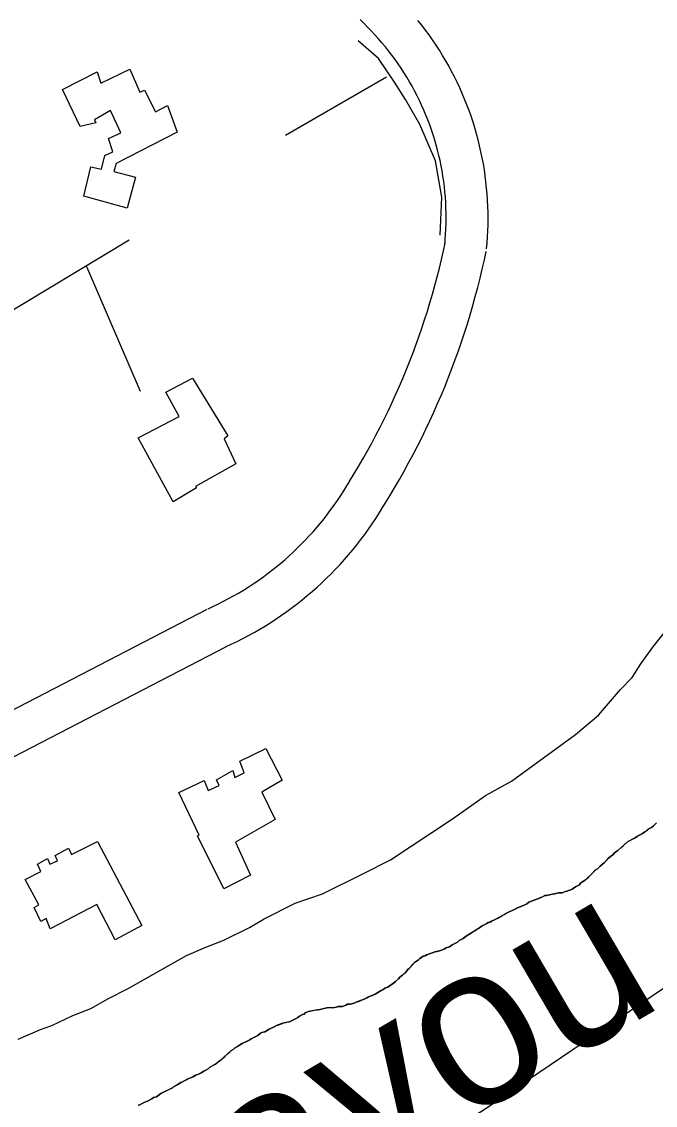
# Model space of a CAD drawing. Extents: x 3263578 to 3301413, y 764927 to 798602.
# Drawn here: x 3271333 to 3271787, y 792691 to 793467 of the extents above; entities that cross this region are included whole.
import ezdxf

# ---------------------------------------------------------------- set-up
doc = ezdxf.new("R2010")
doc.units = 0
for name, color, linetype in [('V-BLDG-OTLN', 7, 'Continuous'), ('V-RIVR-IDEN', 7, 'Continuous'), ('V-ROAD-CNTR', 7, 'Continuous'), ('V-SITE-VEGE', 7, 'Continuous'), ('V-TOPO-SHOR', 7, 'Continuous')]:
    doc.layers.add(name, color=color, linetype=linetype)

msp = doc.modelspace()

# ---------------------------------------------------------------- linework, layer by layer
at = {"layer": 'V-BLDG-OTLN'}
for points in [[(3271408.95, 793333.88), (3271378, 793342.5), (3271383, 793363.48), (3271390.59, 793361.7), (3271393.02, 793371.41), (3271398.72, 793374.16), (3271395.58, 793383.59), (3271404.36, 793387.81), (3271396.95, 793403.67), (3271385.5, 793397.07), (3271386.62, 793394.92), (3271375.25, 793392.21), (3271362.63, 793418.8), (3271387.39, 793431.33), (3271390.13, 793423.22), (3271410.97, 793433.29), (3271417.96, 793416.86), (3271421.43, 793418.37), (3271429.24, 793402.68), (3271437.71, 793407.23), (3271444.75, 793388.13), (3271401.12, 793365.75), (3271399.51, 793360.16), (3271415, 793356.05)], [(3271486.62, 793150.72), (3271457.86, 793134.47), (3271458.55, 793133.63), (3271441.83, 793123.43), (3271416.75, 793169.29), (3271446.2, 793184.68), (3271436.69, 793202.12), (3271455.73, 793212.06), (3271480.96, 793170.71), (3271478.44, 793168.55)], [(3271486.59, 792879.94), (3271497.33, 792856.16), (3271478.07, 792846.39), (3271459.41, 792884.42), (3271460.39, 792884.89), (3271445.95, 792915.49), (3271464.02, 792924.03), (3271466.83, 792916.94), (3271474.74, 792920.49), (3271472.89, 792924.58), (3271484.47, 792931.27), (3271486.06, 792926.16), (3271492.74, 792929.47), (3271489.56, 792937.79), (3271508.21, 792946.9), (3271519.83, 792924.17), (3271505.28, 792915.61), (3271514.95, 792896.05)], [(3271387.69, 792880.31), (3271419.56, 792820.19), (3271400.28, 792809.9), (3271387.15, 792835.1), (3271353.87, 792817.78), (3271350.94, 792825.14), (3271347.06, 792823.06), (3271342.36, 792833.02), (3271345.85, 792835.04), (3271336.05, 792853.04), (3271347.12, 792858.84), (3271344.81, 792864.04), (3271351.83, 792868.07), (3271353.6, 792863.99), (3271359.15, 792866.37), (3271357.46, 792870.41), (3271366.93, 792875.56), (3271369.06, 792870.9)]]:
    msp.add_lwpolyline(points, close=True, dxfattribs=at)
at = {"layer": 'V-ROAD-CNTR'}
for points in [[(3271636.3, 793307.28), (3271636.65, 793311.21), (3271636.92, 793315), (3271637.11, 793318.8), (3271637.23, 793322.6), (3271637.27, 793326.4), (3271637.24, 793330.2), (3271637.14, 793334), (3271636.96, 793337.79), (3271636.71, 793341.59), (3271636.38, 793345.37), (3271635.98, 793349.15), (3271635.5, 793352.92), (3271634.95, 793356.68), (3271634.33, 793360.43), (3271633.64, 793364.17), (3271632.87, 793367.89), (3271632.03, 793371.6), (3271631.12, 793375.29), (3271630.13, 793378.96), (3271629.08, 793382.61), (3271627.95, 793386.24), (3271626.75, 793389.84), (3271625.48, 793393.43), (3271624.15, 793396.98), (3271622.74, 793400.52), (3271621.26, 793404.02), (3271619.72, 793407.49), (3271618.11, 793410.93), (3271616.43, 793414.34), (3271614.68, 793417.72), (3271612.87, 793421.06), (3271611, 793424.37), (3271609.06, 793427.63), (3271607.06, 793430.86), (3271604.99, 793434.05), (3271602.86, 793437.2), (3271600.67, 793440.31), (3271598.42, 793443.37), (3271596.11, 793446.39), (3271593.75, 793449.37), (3271591.32, 793452.29), (3271588.84, 793455.17), (3271586.3, 793458), (3271583.71, 793460.78), (3271581.06, 793463.51), (3271578.37, 793466.18), (3271575.61, 793468.81)], [(3271666.18, 793304.59), (3271666.56, 793308.82), (3271666.86, 793313.19), (3271667.09, 793317.57), (3271667.22, 793321.96), (3271667.27, 793326.34), (3271667.24, 793330.73), (3271667.12, 793335.12), (3271666.91, 793339.5), (3271666.62, 793343.88), (3271666.24, 793348.25), (3271665.78, 793352.61), (3271665.23, 793356.96), (3271664.6, 793361.3), (3271663.88, 793365.63), (3271663.08, 793369.94), (3271662.19, 793374.24), (3271661.22, 793378.52), (3271660.17, 793382.77), (3271659.03, 793387.01), (3271657.81, 793391.23), (3271656.51, 793395.42), (3271655.13, 793399.58), (3271653.67, 793403.71), (3271652.12, 793407.82), (3271650.5, 793411.89), (3271648.8, 793415.94), (3271647.01, 793419.95), (3271645.15, 793423.92), (3271643.22, 793427.86), (3271641.2, 793431.75), (3271639.11, 793435.61), (3271636.95, 793439.42), (3271634.71, 793443.2), (3271632.4, 793446.93), (3271630.01, 793450.61), (3271627.55, 793454.24), (3271625.03, 793457.83), (3271622.43, 793461.36), (3271619.77, 793464.85), (3271617.03, 793468.28)], [(3271567.88, 793137.88), (3271571.28, 793143.42), (3271574.57, 793148.92), (3271577.79, 793154.46), (3271580.95, 793160.04), (3271584.03, 793165.65), (3271587.05, 793171.31), (3271590, 793177), (3271592.88, 793182.72), (3271595.69, 793188.48), (3271598.42, 793194.27), (3271601.09, 793200.1), (3271603.69, 793205.96), (3271606.22, 793211.85), (3271608.67, 793217.77), (3271611.06, 793223.71), (3271613.37, 793229.69), (3271615.6, 793235.7), (3271617.77, 793241.73), (3271619.86, 793247.78), (3271621.88, 793253.87), (3271623.82, 793259.97), (3271625.69, 793266.1), (3271627.48, 793272.25), (3271629.2, 793278.43), (3271630.85, 793284.62), (3271632.42, 793290.83), (3271633.91, 793297.06), (3271635.33, 793303.32), (3271636.57, 793309.09)], [(3271593.44, 793122.18), (3271596.94, 793127.87), (3271600.41, 793133.68), (3271603.82, 793139.54), (3271607.15, 793145.43), (3271610.41, 793151.37), (3271613.6, 793157.34), (3271616.72, 793163.35), (3271619.76, 793169.4), (3271622.73, 793175.49), (3271625.62, 793181.61), (3271628.44, 793187.77), (3271631.19, 793193.96), (3271633.86, 793200.19), (3271636.45, 793206.44), (3271638.97, 793212.73), (3271641.41, 793219.04), (3271643.78, 793225.39), (3271646.07, 793231.77), (3271648.28, 793238.17), (3271650.41, 793244.59), (3271652.46, 793251.05), (3271654.44, 793257.53), (3271656.33, 793264.03), (3271658.15, 793270.55), (3271659.89, 793277.1), (3271661.55, 793283.66), (3271663.13, 793290.25), (3271664.63, 793296.85), (3271665.9, 793302.79)], [(3271466.83, 793046.96), (3271470.66, 793048.72), (3271474.33, 793050.5), (3271477.97, 793052.33), (3271481.57, 793054.24), (3271485.14, 793056.21), (3271488.67, 793058.25), (3271492.17, 793060.35), (3271495.62, 793062.51), (3271499.03, 793064.74), (3271502.41, 793067.03), (3271505.74, 793069.38), (3271509.02, 793071.8), (3271512.27, 793074.27), (3271515.46, 793076.8), (3271518.61, 793079.39), (3271521.71, 793082.04), (3271524.76, 793084.74), (3271527.76, 793087.5), (3271530.71, 793090.32), (3271533.61, 793093.19), (3271536.46, 793096.11), (3271539.25, 793099.08), (3271541.98, 793102.1), (3271544.66, 793105.18), (3271547.28, 793108.3), (3271549.85, 793111.47), (3271552.35, 793114.68), (3271554.8, 793117.95), (3271557.19, 793121.25), (3271559.51, 793124.6), (3271561.77, 793127.99), (3271563.97, 793131.43), (3271566.12, 793134.91), (3271567.76, 793137.68)], [(3271479.36, 793019.71), (3271483.44, 793021.58), (3271487.61, 793023.6), (3271491.74, 793025.68), (3271495.83, 793027.85), (3271499.88, 793030.08), (3271503.89, 793032.4), (3271507.86, 793034.78), (3271511.78, 793037.24), (3271515.66, 793039.77), (3271519.49, 793042.37), (3271523.27, 793045.04), (3271527, 793047.78), (3271530.68, 793050.58), (3271534.31, 793053.46), (3271537.88, 793056.4), (3271541.4, 793059.4), (3271544.87, 793062.47), (3271548.27, 793065.61), (3271551.62, 793068.8), (3271554.91, 793072.06), (3271558.14, 793075.37), (3271561.31, 793078.75), (3271564.41, 793082.18), (3271567.45, 793085.67), (3271570.43, 793089.21), (3271573.34, 793092.81), (3271576.19, 793096.47), (3271578.96, 793100.17), (3271581.67, 793103.92), (3271584.31, 793107.72), (3271586.88, 793111.57), (3271589.38, 793115.47), (3271591.8, 793119.4), (3271593.56, 793122.38)], [(3271138.35, 792876.79), (3271466.19, 793046.65)], [(3271148.09, 792848.05), (3271479.99, 793020.02)]]:
    msp.add_lwpolyline(points, dxfattribs=at)
at = {"layer": 'V-SITE-VEGE'}
for p, q in [((3271785.18, 793019.43), (3271799.73, 793037.81)), ((3271776.63, 793007.49), (3271785.18, 793019.43)), ((3271770.45, 792997.68), (3271776.63, 793007.49)), ((3271762.08, 792989.11), (3271770.45, 792997.68)), ((3271746.4, 792970.8), (3271762.08, 792989.11)), ((3271729.85, 792957.04), (3271746.4, 792970.8)), ((3271684, 792923.46), (3271729.85, 792957.04)), ((3271665.39, 792913.2), (3271684, 792923.46)), ((3271641.9, 792896.45), (3271665.39, 792913.2)), ((3271597.43, 792867.31), (3271641.9, 792896.45)), ((3271784.26, 792890.29), (3271781.91, 792889.15)), ((3271785.6, 792891.48), (3271784.26, 792890.29)), ((3271787.74, 792893.65), (3271785.6, 792891.48)), ((3271772.16, 792882.82), (3271767.18, 792880.04)), ((3271775.58, 792884.92), (3271772.16, 792882.82)), ((3271777.41, 792885.83), (3271775.58, 792884.92)), ((3271781.09, 792888.17), (3271777.41, 792885.83)), ((3271781.91, 792889.15), (3271781.09, 792888.17)), ((3271760.23, 792873.82), (3271758.65, 792872.89)), ((3271767.18, 792880.04), (3271760.23, 792873.82)), ((3271577.69, 792857.11), (3271597.43, 792867.31)), ((3271753.58, 792868.34), (3271750.34, 792864.96)), ((3271754.91, 792869.54), (3271753.58, 792868.34)), ((3271756.5, 792870.72), (3271754.91, 792869.54)), ((3271757.58, 792871.93), (3271756.5, 792870.72)), ((3271758.65, 792872.89), (3271757.58, 792871.93)), ((3271743.96, 792859.72), (3271742.06, 792857.54)), ((3271745.53, 792860.65), (3271743.96, 792859.72)), ((3271747.15, 792862.34), (3271745.53, 792860.65)), ((3271749.27, 792864), (3271747.15, 792862.34)), ((3271750.34, 792864.96), (3271749.27, 792864)), ((3271548.7, 792842.91), (3271577.69, 792857.11)), ((3271734.34, 792851.1), (3271733.53, 792850.38)), ((3271736.71, 792852.75), (3271734.34, 792851.1)), ((3271742.06, 792857.54), (3271736.71, 792852.75)), ((3271529.15, 792836.09), (3271548.7, 792842.91)), ((3271714.82, 792842.77), (3271713.29, 792842.6)), ((3271716.64, 792843.43), (3271714.82, 792842.77)), ((3271717.92, 792843.61), (3271716.64, 792843.43)), ((3271720.2, 792843.49), (3271717.92, 792843.61)), ((3271722.8, 792844.62), (3271720.2, 792843.49)), ((3271723.83, 792844.82), (3271722.8, 792844.62)), ((3271724.87, 792845.27), (3271723.83, 792844.82)), ((3271726.42, 792845.69), (3271724.87, 792845.27)), ((3271727.46, 792846.14), (3271726.42, 792845.69)), ((3271729.83, 792847.79), (3271727.46, 792846.14)), ((3271731.66, 792848.71), (3271729.83, 792847.79)), ((3271732.72, 792849.41), (3271731.66, 792848.71)), ((3271733.53, 792850.38), (3271732.72, 792849.41)), ((3271507.1, 792824.89), (3271529.15, 792836.09)), ((3271695.12, 792835.72), (3271692.52, 792834.59)), ((3271696.46, 792836.92), (3271695.12, 792835.72)), ((3271701.38, 792838.68), (3271696.46, 792836.92)), ((3271705.03, 792840.26), (3271701.38, 792838.68)), ((3271706.32, 792840.69), (3271705.03, 792840.26)), ((3271707.9, 792841.62), (3271706.32, 792840.69)), ((3271709.17, 792841.55), (3271707.9, 792841.62)), ((3271711.23, 792842.2), (3271709.17, 792841.55)), ((3271713.29, 792842.6), (3271711.23, 792842.2)), ((3271682.36, 792830.07), (3271672.92, 792824.74)), ((3271684.45, 792830.97), (3271682.36, 792830.07)), ((3271685.74, 792831.41), (3271684.45, 792830.97)), ((3271687.83, 792832.56), (3271685.74, 792831.41)), ((3271690.69, 792833.68), (3271687.83, 792832.56)), ((3271692.52, 792834.59), (3271690.69, 792833.68)), ((3271496.6, 792818.7), (3271507.1, 792824.89)), ((3271663, 792819.95), (3271660.36, 792818.06)), ((3271666.39, 792821.54), (3271663, 792819.95)), ((3271667.45, 792822.25), (3271666.39, 792821.54)), ((3271668.74, 792822.68), (3271667.45, 792822.25)), ((3271669.8, 792823.39), (3271668.74, 792822.68)), ((3271672.92, 792824.74), (3271669.8, 792823.39)), ((3271478.05, 792809.57), (3271496.6, 792818.7)), ((3271651.67, 792812.44), (3271649.54, 792810.78)), ((3271654.31, 792814.33), (3271651.67, 792812.44)), ((3271657.73, 792816.43), (3271654.31, 792814.33)), ((3271659.05, 792817.37), (3271657.73, 792816.43)), ((3271660.36, 792818.06), (3271659.05, 792817.37)), ((3271451.49, 792798.62), (3271465.36, 792804.63)), ((3271465.36, 792804.63), (3271478.05, 792809.57)), ((3271637.23, 792804.09), (3271636.18, 792803.38)), ((3271639.57, 792804.97), (3271637.23, 792804.09)), ((3271641.68, 792806.38), (3271639.57, 792804.97)), ((3271645.34, 792808.22), (3271641.68, 792806.38)), ((3271646.67, 792809.41), (3271645.34, 792808.22)), ((3271649.54, 792810.78), (3271646.67, 792809.41)), ((3271409.58, 792774.98), (3271451.49, 792798.62)), ((3271618.52, 792796.47), (3271617.18, 792795.28)), ((3271620.9, 792798.12), (3271618.52, 792796.47)), ((3271622.19, 792798.56), (3271620.9, 792798.12)), ((3271623.25, 792799.26), (3271622.19, 792798.56)), ((3271624.27, 792799.46), (3271623.25, 792799.26)), ((3271625.84, 792800.14), (3271624.27, 792799.46)), ((3271627.38, 792800.56), (3271625.84, 792800.14)), ((3271629.2, 792801.23), (3271627.38, 792800.56)), ((3271632.55, 792802.05), (3271629.2, 792801.23)), ((3271633.84, 792802.49), (3271632.55, 792802.05)), ((3271636.18, 792803.38), (3271633.84, 792802.49)), ((3271611.02, 792789.52), (3271609.69, 792788.32)), ((3271614.55, 792793.64), (3271611.02, 792789.52)), ((3271617.18, 792795.28), (3271614.55, 792793.64)), ((3271603.24, 792782.07), (3271601.11, 792780.15)), ((3271604.08, 792783.29), (3271603.24, 792782.07)), ((3271605.93, 792784.71), (3271604.08, 792783.29)), ((3271608.34, 792786.87), (3271605.93, 792784.71)), ((3271609.69, 792788.32), (3271608.34, 792786.87)), ((3271395.65, 792767.85), (3271409.58, 792774.98)), ((3271590.83, 792773.6), (3271586.38, 792771.05)), ((3271591.88, 792774.05), (3271590.83, 792773.6)), ((3271593.47, 792775.23), (3271591.88, 792774.05)), ((3271595.55, 792776.14), (3271593.47, 792775.23)), ((3271599.52, 792778.97), (3271595.55, 792776.14)), ((3271601.11, 792780.15), (3271599.52, 792778.97)), ((3271382.84, 792760.66), (3271395.65, 792767.85)), ((3271572.84, 792765.18), (3271571.54, 792764.49)), ((3271578.56, 792767.41), (3271572.84, 792765.18)), ((3271581.69, 792769.02), (3271578.56, 792767.41)), ((3271586.38, 792771.05), (3271581.69, 792769.02)), ((3271370.16, 792755.71), (3271382.84, 792760.66)), ((3271536.34, 792757.53), (3271535.54, 792756.81)), ((3271538.69, 792758.67), (3271536.34, 792757.53)), ((3271545.11, 792759.85), (3271538.69, 792758.67)), ((3271547.15, 792759.99), (3271545.11, 792759.85)), ((3271551.79, 792761.26), (3271547.15, 792759.99)), ((3271553.83, 792761.4), (3271551.79, 792761.26)), ((3271556.11, 792761.28), (3271553.83, 792761.4)), ((3271558.67, 792761.64), (3271556.11, 792761.28)), ((3271559.72, 792762.09), (3271558.67, 792761.64)), ((3271561.76, 792762.24), (3271559.72, 792762.09)), ((3271563.02, 792762.17), (3271561.76, 792762.24)), ((3271565.36, 792763.05), (3271563.02, 792762.17)), ((3271566.67, 792763.75), (3271565.36, 792763.05)), ((3271568.46, 792763.9), (3271566.67, 792763.75)), ((3271571.54, 792764.49), (3271568.46, 792763.9)), ((3271355.11, 792748.65), (3271370.16, 792755.71)), ((3271520.44, 792750.28), (3271516.29, 792748.72)), ((3271525.07, 792751.29), (3271520.44, 792750.28)), ((3271526.64, 792751.97), (3271525.07, 792751.29)), ((3271529.51, 792753.34), (3271526.64, 792751.97)), ((3271531.08, 792754.27), (3271529.51, 792753.34)), ((3271532.4, 792755.21), (3271531.08, 792754.27)), ((3271534.5, 792756.36), (3271532.4, 792755.21)), ((3271535.54, 792756.81), (3271534.5, 792756.36)), ((3271330.86, 792738.7), (3271347.04, 792745.71)), ((3271347.04, 792745.71), (3271355.11, 792748.65)), ((3271504.29, 792743.03), (3271502.42, 792741.35)), ((3271505.33, 792743.48), (3271504.29, 792743.03)), ((3271507.4, 792744.13), (3271505.33, 792743.48)), ((3271508.71, 792744.82), (3271507.4, 792744.13)), ((3271510.55, 792745.99), (3271508.71, 792744.82)), ((3271514.2, 792747.57), (3271510.55, 792745.99)), ((3271516.29, 792748.72), (3271514.2, 792747.57)), ((3271491.18, 792735.62), (3271488.01, 792733.51)), ((3271492.22, 792736.07), (3271491.18, 792735.62)), ((3271493.8, 792737), (3271492.22, 792736.07)), ((3271496.67, 792738.37), (3271493.8, 792737)), ((3271497.72, 792739.07), (3271496.67, 792738.37)), ((3271502.42, 792741.35), (3271497.72, 792739.07)), ((3271483.27, 792730.46), (3271475.52, 792723.52)), ((3271484.85, 792731.39), (3271483.27, 792730.46)), ((3271485.67, 792732.36), (3271484.85, 792731.39)), ((3271488.01, 792733.51), (3271485.67, 792732.36)), ((3271468.16, 792718.84), (3271466.82, 792717.65)), ((3271472.08, 792720.91), (3271468.16, 792718.84)), ((3271475.52, 792723.52), (3271472.08, 792720.91)), ((3271454.27, 792711.22), (3271451.92, 792710.08)), ((3271456.08, 792711.88), (3271454.27, 792711.22)), ((3271457.93, 792713.05), (3271456.08, 792711.88)), ((3271459.47, 792713.47), (3271457.93, 792713.05)), ((3271461.82, 792714.61), (3271459.47, 792713.47)), ((3271463.92, 792715.77), (3271461.82, 792714.61)), ((3271465.24, 792716.71), (3271463.92, 792715.77)), ((3271466.82, 792717.65), (3271465.24, 792716.71)), ((3271441.42, 792704.05), (3271433.07, 792699.93)), ((3271442.22, 792704.77), (3271441.42, 792704.05)), ((3271444.05, 792705.68), (3271442.22, 792704.77)), ((3271447.47, 792707.78), (3271444.05, 792705.68)), ((3271448.51, 792708.23), (3271447.47, 792707.78)), ((3271451.92, 792710.08), (3271448.51, 792708.23)), ((3271426.5, 792695.97), (3271423.61, 792694.35)), ((3271427.82, 792696.91), (3271426.5, 792695.97)), ((3271429.89, 792697.56), (3271427.82, 792696.91)), ((3271430.94, 792698.27), (3271429.89, 792697.56)), ((3271433.07, 792699.93), (3271430.94, 792698.27)), ((3271418.14, 792691.86), (3271416.85, 792691.42)), ((3271419.72, 792692.79), (3271418.14, 792691.86)), ((3271421.54, 792693.7), (3271419.72, 792692.79)), ((3271423.61, 792694.35), (3271421.54, 792693.7))]:
    msp.add_line(p, q, dxfattribs=at)
at = {"layer": 'V-TOPO-SHOR'}
for p, q in [((3271594.6, 793427.53), (3271522.29, 793385.74)), ((3271271.46, 793227.59), (3271410.44, 793311.18)), ((3271379.93, 793291.98), (3271418.33, 793202.72))]:
    msp.add_line(p, q, dxfattribs=at)
for points in [[(3267733.94, 791465.75), (3268645.44, 791590.23), (3269537.76, 791765.46), (3270437.3, 792057.26), (3270945.85, 792268.71), (3271029.81, 792306.84), (3271663.11, 792687.55), (3272051.73, 792950.38), (3272121.3, 793007.25), (3272778.62, 793607.88), (3273291.83, 794015.94)], [(3271633, 793314.55), (3271634.14, 793341.67), (3271629.62, 793367.65), (3271618.32, 793393.64), (3271608.16, 793411.72), (3271600.25, 793424.14), (3271588.95, 793441.09), (3271574.27, 793453.52)], [(3271732.72, 792849.41), (3271733.53, 792850.38), (3271734.34, 792851.1), (3271735.39, 792851.8), (3271736.71, 792852.75), (3271737.52, 792853.47), (3271739.39, 792855.14), (3271740.46, 792856.1), (3271742.06, 792857.54), (3271742.88, 792858.51), (3271743.96, 792859.72), (3271745.53, 792860.65), (3271747.15, 792862.34), (3271749.27, 792864), (3271750.34, 792864.96), (3271751.69, 792866.41), (3271753.58, 792868.34), (3271754.91, 792869.54), (3271756.5, 792870.72), (3271757.58, 792871.93), (3271758.65, 792872.89), (3271760.23, 792873.82), (3271762.64, 792875.97), (3271764.24, 792877.41), (3271766.38, 792879.32), (3271767.18, 792880.04), (3271769.27, 792881.2), (3271772.16, 792882.82), (3271774, 792883.99), (3271775.58, 792884.92), (3271777.41, 792885.83), (3271778.46, 792886.54), (3271779.52, 792887.24), (3271781.09, 792888.17), (3271781.91, 792889.15), (3271784.26, 792890.29), (3271785.59, 792891.48), (3271787.74, 792893.65)], [(3271571.54, 792764.49), (3271572.84, 792765.18), (3271575.18, 792766.07), (3271576.74, 792766.75), (3271578.56, 792767.41), (3271580.38, 792768.33), (3271581.69, 792769.02), (3271584.3, 792770.15), (3271586.38, 792771.05), (3271588.48, 792772.21), (3271590.84, 792773.6), (3271591.88, 792774.05), (3271593.47, 792775.23), (3271595.55, 792776.14), (3271597.14, 792777.32), (3271599.52, 792778.97), (3271601.11, 792780.15), (3271603.24, 792782.07), (3271604.08, 792783.29), (3271605.93, 792784.71), (3271607, 792785.67), (3271608.34, 792786.87), (3271609.69, 792788.32), (3271611.02, 792789.52), (3271612.11, 792790.73), (3271613.47, 792792.43), (3271614.55, 792793.64), (3271616.13, 792794.57), (3271617.18, 792795.28), (3271618.52, 792796.47), (3271619.58, 792797.18), (3271620.9, 792798.12), (3271622.19, 792798.56), (3271623.25, 792799.26), (3271624.27, 792799.46), (3271625.84, 792800.14), (3271627.38, 792800.56), (3271629.2, 792801.22), (3271630.75, 792801.65), (3271632.55, 792802.05), (3271633.84, 792802.49), (3271636.18, 792803.38), (3271637.23, 792804.09), (3271639.57, 792804.97), (3271640.62, 792805.68), (3271641.68, 792806.38), (3271643.51, 792807.3), (3271645.34, 792808.22), (3271646.67, 792809.41), (3271648.5, 792810.33), (3271649.54, 792810.78), (3271651.67, 792812.44), (3271652.99, 792813.39), (3271654.31, 792814.33), (3271656.15, 792815.5), (3271657.73, 792816.43), (3271659.05, 792817.37), (3271660.36, 792818.06), (3271663, 792819.95), (3271665.35, 792821.09), (3271666.39, 792821.54), (3271667.45, 792822.25), (3271668.74, 792822.68), (3271669.8, 792823.39), (3271671.88, 792824.29), (3271672.92, 792824.74), (3271674.23, 792825.43), (3271677.12, 792827.05), (3271678.69, 792827.98), (3271680.79, 792829.14), (3271682.36, 792830.07), (3271684.45, 792830.97), (3271685.74, 792831.41), (3271687.83, 792832.56), (3271690.69, 792833.68), (3271692.52, 792834.59), (3271693.56, 792835.04), (3271695.12, 792835.72), (3271696.46, 792836.92), (3271699.05, 792837.79), (3271701.38, 792838.68), (3271703.99, 792839.81), (3271705.03, 792840.26), (3271706.32, 792840.69), (3271707.9, 792841.62), (3271709.17, 792841.55), (3271711.23, 792842.2), (3271713.29, 792842.6), (3271714.82, 792842.77), (3271716.64, 792843.43), (3271717.92, 792843.61), (3271719.18, 792843.55), (3271720.2, 792843.49), (3271722.8, 792844.62), (3271723.83, 792844.82), (3271724.87, 792845.27), (3271726.42, 792845.69), (3271727.46, 792846.14), (3271729.83, 792847.79), (3271731.66, 792848.71), (3271732.72, 792849.41)], [(3271416.85, 792691.42), (3271418.14, 792691.86), (3271419.72, 792692.79), (3271421.54, 792693.7), (3271423.61, 792694.35), (3271426.5, 792695.97), (3271427.82, 792696.91), (3271429.89, 792697.56), (3271430.94, 792698.27), (3271433.07, 792699.93), (3271434.9, 792700.85), (3271437.77, 792702.21), (3271441.42, 792704.05), (3271442.22, 792704.77), (3271444.05, 792705.68), (3271445.63, 792706.61), (3271447.47, 792707.78), (3271448.51, 792708.23), (3271450.61, 792709.39), (3271451.92, 792710.08), (3271454.27, 792711.22), (3271456.08, 792711.88), (3271457.93, 792713.05), (3271459.47, 792713.47), (3271461.82, 792714.61), (3271463.92, 792715.77), (3271465.24, 792716.71), (3271466.82, 792717.65), (3271468.15, 792718.84), (3271470.77, 792720.22), (3271472.08, 792720.91), (3271474.2, 792722.58), (3271475.52, 792723.52), (3271477.13, 792724.96), (3271479, 792726.63), (3271480.87, 792728.31), (3271482.47, 792729.74), (3271483.27, 792730.46), (3271484.85, 792731.39), (3271485.67, 792732.36), (3271488.02, 792733.51), (3271489.34, 792734.45), (3271491.18, 792735.62), (3271492.22, 792736.07), (3271493.8, 792737), (3271494.84, 792737.45), (3271496.67, 792738.37), (3271497.72, 792739.07), (3271498.76, 792739.52), (3271500.07, 792740.21), (3271501.11, 792740.67), (3271502.42, 792741.35), (3271504.29, 792743.03), (3271505.33, 792743.48), (3271507.4, 792744.13), (3271508.71, 792744.82), (3271510.55, 792745.99), (3271511.59, 792746.44), (3271512.63, 792746.89), (3271514.2, 792747.57), (3271516.29, 792748.72), (3271517.59, 792749.16), (3271519.4, 792749.82), (3271520.44, 792750.28), (3271522.5, 792750.67), (3271524.05, 792751.09), (3271525.07, 792751.29), (3271526.64, 792751.97), (3271528.46, 792752.89), (3271529.51, 792753.34), (3271531.08, 792754.27), (3271532.4, 792755.21), (3271534.5, 792756.36), (3271535.54, 792756.81), (3271536.34, 792757.53), (3271537.65, 792758.22), (3271538.69, 792758.67), (3271539.97, 792758.86), (3271542.03, 792759.25), (3271543.05, 792759.45), (3271545.11, 792759.85), (3271547.15, 792759.99), (3271548.7, 792760.41), (3271551.79, 792761.26), (3271553.83, 792761.4), (3271556.11, 792761.28), (3271558.67, 792761.64), (3271559.72, 792762.09), (3271561.76, 792762.24), (3271563.02, 792762.17), (3271565.36, 792763.05), (3271566.67, 792763.75), (3271568.46, 792763.9), (3271571.54, 792764.49)]]:
    msp.add_lwpolyline(points, dxfattribs=at)

# ---------------------------------------------------------------- texts
at = {"layer": 'V-RIVR-IDEN'}
msp.add_text('Bayou', height=116, rotation=30.34866, dxfattribs=at).set_placement((3271415.92, 792542.17))

doc.saveas('drawing.dxf')
